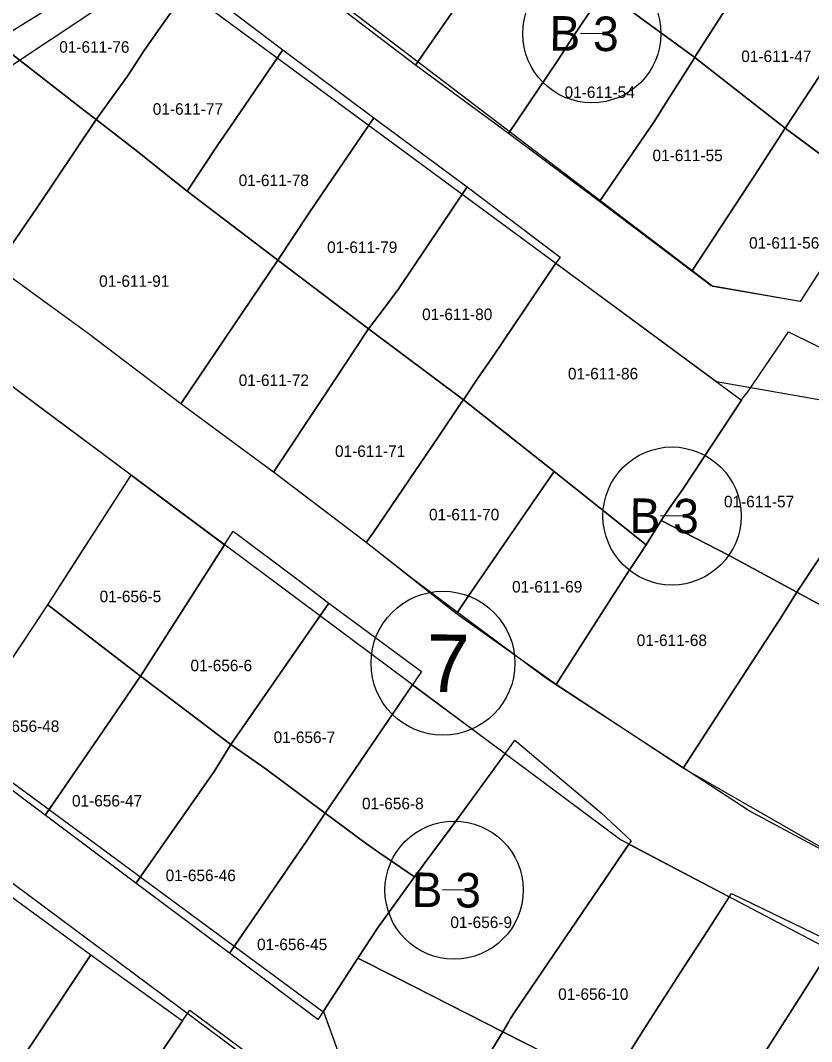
# Model space of a CAD drawing. Extents: x 413946 to 415528, y 4453939 to 4454944.
# Drawn here: x 415253.2 to 415321.9, y 4454255.5 to 4454344.2 of the extents above; entities that cross this region are included whole.
import ezdxf

# ---------------------------------------------------------------- set-up
doc = ezdxf.new("R2010")
doc.units = 0
for name, color, linetype in [('0_KADASTRO', 7, 'Continuous'), ('Level 27', 7, 'Continuous'), ('Level 28', 7, 'Continuous'), ('Level 29', 7, 'Continuous'), ('Level 32', 7, 'Continuous'), ('Level 58', 7, 'Continuous')]:
    doc.layers.add(name, color=color, linetype=linetype)

msp = doc.modelspace()

# ---------------------------------------------------------------- linework, layer by layer
at = {"layer": '0_KADASTRO'}
for p, q in [((415254.887, 4454310.567), (415246.808, 4454316.586)), ((415262.796, 4454304.673), (415254.887, 4454310.567)), ((415257.382, 4454296.277), (415262.796, 4454304.673)), ((415255.54, 4454293.42), (415257.382, 4454296.277)), ((415253.173, 4454289.845), (415255.54, 4454293.42)), ((415251.72, 4454287.65), (415253.173, 4454289.845))]:
    msp.add_line(p, q, dxfattribs=at)
for points in [[(415279.49, 4454346.4), (415282.96, 4454351.53), (415285.11, 4454354.88), (415285.63, 4454355.59), (415287.86, 4454358.8), (415295.818, 4454352.483), (415295.642, 4454352.203), (415292.951, 4454348.21), (415287.47, 4454340.29)], [(415303.84, 4454346.76), (415309.11, 4454354.95), (415309.793, 4454356.011), (415317.644, 4454350.233), (415317.24, 4454349.6), (415311.832, 4454341.132), (415311.723, 4454340.968)], [(415287.47, 4454340.29), (415292.951, 4454348.21), (415295.642, 4454352.203), (415295.818, 4454352.483), (415303.84, 4454346.76), (415301.11, 4454342.71), (415299.81, 4454340.66), (415295.54, 4454334.36)], [(415250.984, 4454342.38), (415264.123, 4454350.547), (415264.2, 4454350.49), (415268.14, 4454347.57), (415265.14, 4454343.31), (415263.86, 4454341.48), (415262.46, 4454339.35), (415259.73, 4454335.58), (415258.68, 4454336.397), (415251.73, 4454341.8)], [(415311.723, 4454340.968), (415311.832, 4454341.132), (415317.24, 4454349.6), (415325.66, 4454344.07), (415319.586, 4454334.814)], [(415259.73, 4454335.58), (415262.46, 4454339.35), (415263.86, 4454341.48), (415265.14, 4454343.31), (415268.14, 4454347.57), (415275.96, 4454341.63), (415271.42, 4454334.96), (415270.31, 4454333.38), (415267.64, 4454329.34), (415265.69, 4454330.906), (415263.32, 4454332.81)], [(415295.54, 4454334.36), (415299.81, 4454340.66), (415301.11, 4454342.71), (415303.84, 4454346.76), (415311.723, 4454340.968), (415309.242, 4454337.05), (415308.171, 4454335.358), (415303.45, 4454328.46)], [(415319.586, 4454334.814), (415325.66, 4454344.07), (415333.74, 4454338.002), (415327.595, 4454328.878)], [(415236.486, 4454333.367), (415250.984, 4454342.38), (415251.73, 4454341.8), (415258.68, 4454336.397), (415259.73, 4454335.58), (415254.57, 4454327.85), (415251.05, 4454322.79)], [(415267.64, 4454329.34), (415270.31, 4454333.38), (415271.42, 4454334.96), (415275.96, 4454341.63), (415283.86, 4454335.71), (415279.33, 4454329.1), (415278.19, 4454327.39), (415275.51, 4454323.37)], [(415303.45, 4454328.46), (415308.171, 4454335.358), (415309.242, 4454337.05), (415311.723, 4454340.968), (415319.586, 4454334.814), (415316.94, 4454330.74), (415315.839, 4454329.056), (415311.48, 4454322.39)], [(415251.05, 4454322.79), (415254.57, 4454327.85), (415259.73, 4454335.58), (415263.32, 4454332.81), (415265.69, 4454330.906), (415267.64, 4454329.34), (415275.51, 4454323.37), (415267.11, 4454310.88), (415259.05, 4454316.98)], [(415275.51, 4454323.37), (415278.19, 4454327.39), (415279.33, 4454329.1), (415283.86, 4454335.71), (415291.95, 4454329.72), (415286.03, 4454320.91), (415284.685, 4454319.115), (415283.398, 4454317.397)], [(415311.48, 4454322.39), (415315.839, 4454329.056), (415316.94, 4454330.74), (415319.586, 4454334.814), (415327.017, 4454329.307), (415320.88, 4454319.76), (415313.139, 4454321.115)], [(415283.398, 4454317.397), (415284.685, 4454319.115), (415286.03, 4454320.91), (415291.95, 4454329.72), (415300.04, 4454323.63), (415299.676, 4454323.091), (415294.16, 4454314.93), (415292.895, 4454313.095), (415291.635, 4454311.237)], [(415267.11, 4454310.88), (415275.51, 4454323.37), (415283.398, 4454317.397), (415283.34, 4454317.32), (415279.387, 4454311.355), (415275.13, 4454304.93)], [(415291.635, 4454311.237), (415292.895, 4454313.095), (415294.16, 4454314.93), (415299.676, 4454323.091), (415315.793, 4454311.211), (415310.69, 4454303.46), (415309.518, 4454301.777), (415308.81, 4454300.76), (415307.5, 4454298.63), (415299.51, 4454305)], [(415275.13, 4454304.93), (415279.387, 4454311.355), (415283.34, 4454317.32), (415283.398, 4454317.397), (415291.635, 4454311.237), (415291.508, 4454311.051), (415289.488, 4454308.071), (415283.79, 4454299.67), (415283.19, 4454298.84), (415280.399, 4454300.949)], [(415308.81, 4454300.76), (415309.518, 4454301.777), (415310.69, 4454303.46), (415315.793, 4454311.211), (415315.93, 4454311.42), (415316.29, 4454311.84), (415319.34, 4454316.35), (415319.86, 4454317.129), (415331.43, 4454311.424), (415331, 4454310.74), (415325.21, 4454301.53), (415322.468, 4454297.361), (415320.6, 4454294.52), (415314.71, 4454297.71)], [(415283.19, 4454298.84), (415283.79, 4454299.67), (415289.488, 4454308.071), (415291.508, 4454311.051), (415291.635, 4454311.237), (415299.51, 4454305), (415297.698, 4454302.363), (415291.97, 4454294.03), (415291.858, 4454293.863), (415291.027, 4454292.629)], [(415320.6, 4454294.52), (415322.468, 4454297.361), (415325.21, 4454301.53), (415330.441, 4454309.851), (415331.25, 4454309.71), (415339.42, 4454305.742), (415334.22, 4454297.87), (415329.34, 4454289.92), (415325.07, 4454292.1)], [(415255.54, 4454293.42), (415262.796, 4454304.673), (415270.891, 4454298.64), (415263.58, 4454287.22)], [(415291.027, 4454292.629), (415291.858, 4454293.863), (415291.97, 4454294.03), (415297.698, 4454302.363), (415299.51, 4454305), (415307.5, 4454298.63), (415306.952, 4454297.803), (415305.85, 4454296.14), (415304.284, 4454293.697), (415300.44, 4454287.7), (415299.68, 4454286.5)], [(415299.68, 4454286.5), (415300.44, 4454287.7), (415304.284, 4454293.697), (415305.85, 4454296.14), (415306.952, 4454297.803), (415307.5, 4454298.63), (415308.81, 4454300.76), (415314.71, 4454297.71), (415320.6, 4454294.52), (415319.2, 4454292.28), (415314.93, 4454285.73), (415310.71, 4454279.23)], [(415263.58, 4454287.22), (415271.64, 4454299.81), (415277.18, 4454295.68), (415279.94, 4454293.57), (415271.45, 4454281.3), (415266.766, 4454284.823)], [(415320.6, 4454294.52), (415325.07, 4454292.1), (415329.34, 4454289.92), (415338.33, 4454285.61), (415336.18, 4454282.22), (415330.607, 4454273.742), (415327.782, 4454269.443), (415310.71, 4454279.23), (415314.93, 4454285.73), (415319.2, 4454292.28)], [(415271.45, 4454281.3), (415279.94, 4454293.57), (415287.996, 4454287.644), (415282.65, 4454279.75), (415279.62, 4454275.32), (415274.5, 4454279.16)], [(415247.479, 4454281.017), (415247.59, 4454281.19), (415251.72, 4454287.65), (415255.54, 4454293.42), (415263.58, 4454287.22), (415259.908, 4454281.854), (415255.45, 4454275.34), (415255.317, 4454275.146)], [(415255.317, 4454275.146), (415255.45, 4454275.34), (415259.908, 4454281.854), (415263.58, 4454287.22), (415266.766, 4454284.823), (415271.45, 4454281.3), (415270, 4454278.94), (415267.298, 4454275.093), (415263.3, 4454269.4), (415263.192, 4454269.246)], [(415279.62, 4454275.32), (415282.65, 4454279.75), (415287.209, 4454286.481), (415295.251, 4454280.499), (415291.25, 4454274.97), (415287.38, 4454269.79), (415284.377, 4454271.85), (415283.21, 4454272.65)], [(415263.192, 4454269.246), (415263.3, 4454269.4), (415267.298, 4454275.093), (415270, 4454278.94), (415271.45, 4454281.3), (415274.5, 4454279.16), (415279.62, 4454275.32), (415278.06, 4454272.98), (415271.48, 4454263.38), (415271.325, 4454263.154)], [(415282.476, 4454262.729), (415283.088, 4454263.666), (415284.18, 4454265.34), (415287.38, 4454269.79), (415291.25, 4454274.97), (415295.83, 4454281.3), (415296.104, 4454281.679), (415303.61, 4454275.36), (415306.211, 4454272.933), (415302.37, 4454267.297), (415296.09, 4454258.08), (415295.736, 4454257.479), (415295.56, 4454257.18), (415295.051, 4454256.336), (415285.79, 4454261.044)], [(415271.325, 4454263.154), (415271.48, 4454263.38), (415278.06, 4454272.98), (415279.62, 4454275.32), (415283.21, 4454272.65), (415284.377, 4454271.85), (415287.38, 4454269.79), (415284.18, 4454265.34), (415283.088, 4454263.666), (415282.476, 4454262.729), (415279.48, 4454258.136), (415279.198, 4454257.705), (415279.008, 4454257.399)], [(415295.051, 4454256.336), (415295.56, 4454257.18), (415295.736, 4454257.479), (415296.09, 4454258.08), (415302.37, 4454267.297), (415306.014, 4454272.644), (415314.717, 4454268.05), (415312.878, 4454265.201), (415310.464, 4454261.463), (415307.59, 4454257.01), (415304.822, 4454252.586), (415304.244, 4454251.662)], [(415243.156, 4454256.804), (415246.32, 4454261.99), (415246.96, 4454262.96), (415251.145, 4454268.96), (415259.282, 4454263.029), (415251.186, 4454250.834), (415248.686, 4454252.697), (415247.612, 4454253.494)], [(415304.244, 4454251.662), (415304.822, 4454252.586), (415307.59, 4454257.01), (415310.464, 4454261.463), (415312.878, 4454265.201), (415314.912, 4454268.352), (415323.84, 4454264.02), (415321.451, 4454260.267), (415316.17, 4454251.97), (415315.25, 4454250.45), (415313.609, 4454247.855), (415313.152, 4454247.133)], [(415313.152, 4454247.133), (415313.609, 4454247.855), (415315.25, 4454250.45), (415316.17, 4454251.97), (415321.451, 4454260.267), (415323.84, 4454264.02), (415332.852, 4454259.512), (415330.56, 4454255.932), (415330.398, 4454255.679), (415324.527, 4454246.511), (415323.88, 4454245.5), (415322.27, 4454242.97), (415322.045, 4454242.612)], [(415251.186, 4454250.834), (415259.282, 4454263.029), (415267.246, 4454257.299), (415259.085, 4454245.177), (415257.83, 4454246.013), (415254.12, 4454248.83)], [(415276.06, 4454244.98), (415280.99, 4454253.98), (415279.48, 4454258.136), (415282.476, 4454262.729), (415285.79, 4454261.044), (415295.051, 4454256.336), (415294.193, 4454254.91), (415289.013, 4454246.311), (415288.734, 4454245.848), (415285.38, 4454240.28)], [(415259.085, 4454245.177), (415267.246, 4454257.299), (415267.61, 4454257.84), (415267.869, 4454258.225), (415275.83, 4454252.31), (415272.02, 4454246.28), (415271.746, 4454245.852), (415267.71, 4454239.53), (415266.426, 4454240.306), (415265.99, 4454240.57), (415262.099, 4454243.166)], [(415284.811, 4454239.222), (415285.38, 4454240.28), (415288.734, 4454245.848), (415289.013, 4454246.311), (415294.193, 4454254.91), (415295.051, 4454256.336), (415304.244, 4454251.662), (415303.155, 4454249.922), (415302.996, 4454249.667), (415297.146, 4454240.317), (415294.07, 4454235.4), (415293.654, 4454234.735)]]:
    msp.add_lwpolyline(points, close=True, dxfattribs=at)
at = {"layer": 'Level 27'}
msp.add_line((415313.299, 4454321.085), (415271.195, 4454353.137), dxfattribs=at)
for points in [[(415264.984, 4454348.669), (415274.805, 4454341.419), (415313.615, 4454312.821), (415331.254, 4454309.711), (415373.854, 4454288.964), (415353.123, 4454256.024)], [(415287.33, 4454295.591), (415283.19, 4454298.84), (415275.13, 4454304.93), (415267.11, 4454310.88), (415259.05, 4454316.98), (415251.05, 4454322.79), (415242.253, 4454329.179)], [(415298.557, 4454287.228), (415286.668, 4454296.084)], [(415228.931, 4454286.755), (415273.507, 4454253.618), (415256.906, 4454227.197)], [(415348, 4454258.589), (415316.463, 4454275.52), (415299.321, 4454286.699), (415298.557, 4454287.228)]]:
    msp.add_lwpolyline(points, dxfattribs=at)
at = {"layer": 'Level 28'}
for points in [[(415242.176, 4454333.483), (415264.984, 4454348.669)], [(415330.845, 4454335.266), (415320.876, 4454319.757), (415313.299, 4454321.085)]]:
    msp.add_lwpolyline(points, dxfattribs=at)
at = {"layer": 'Level 29'}
msp.add_lwpolyline([(415232.242, 4454327.688), (415238.632, 4454322.678), (415305.277, 4454273.024), (415348.994, 4454250.006), (415329.113, 4454217.728), (415276.059, 4454244.982), (415280.991, 4454253.982), (415279.542, 4454257.977), (415222.956, 4454299.737), (415209.749, 4454309.823)], dxfattribs=at)
at = {"layer": 'Level 32'}
for p, q in [((415303.791, 4454343.019), (415301.791, 4454343.04)), ((415310.754, 4454301.126), (415308.754, 4454301.146)), ((415291.824, 4454268.634), (415289.824, 4454268.654))]:
    msp.add_line(p, q, dxfattribs=at)
for centre in [(415302.791, 4454343.03), (415309.754, 4454301.136), (415290.824, 4454268.644)]:
    msp.add_circle(centre, 6, dxfattribs=at)
at = {"layer": 'Level 58'}
msp.add_circle((415289.862, 4454288.347), 6.25, dxfattribs=at)

# ---------------------------------------------------------------- texts
at = {"layer": '0_KADASTRO'}
for s, p in [('01-611-76', (415256.536, 4454341.375)), ('01-611-47', (415315.764, 4454340.568)), ('01-611-54', (415300.422, 4454337.447)), ('01-611-77', (415264.661, 4454335.99)), ('01-611-55', (415308.058, 4454331.958)), ('01-611-78', (415272.12, 4454329.793)), ('01-611-79', (415279.799, 4454323.983)), ('01-611-56', (415316.446, 4454324.358)), ('01-611-91', (415260.001, 4454321.042)), ('01-611-80', (415288.049, 4454318.155)), ('01-611-86', (415300.714, 4454313)), ('01-611-72', (415272.124, 4454312.434)), ('01-611-71', (415280.487, 4454306.269)), ('01-611-57', (415314.263, 4454301.89)), ('01-611-70', (415288.652, 4454300.759)), ('01-611-69', (415295.863, 4454294.492)), ('01-656-5', (415260.042, 4454293.651)), ('01-611-68', (415306.691, 4454289.843)), ('01-656-6', (415267.934, 4454287.655)), ('01-656-48', (415250.448, 4454282.377)), ('01-656-7', (415275.153, 4454281.418)), ('01-656-47', (415257.644, 4454275.901)), ('01-656-8', (415282.829, 4454275.661)), ('01-656-46', (415265.776, 4454269.424)), ('01-656-9', (415290.505, 4454265.347)), ('01-656-45', (415273.716, 4454263.428)), ('01-656-10', (415299.866, 4454259.11))]:
    msp.add_text(s, height=1, dxfattribs=at).set_placement(p)
at = {"layer": 'Level 32'}
for p in [(415299.091, 4454341.567), (415306.055, 4454299.674), (415287.125, 4454267.182)]:
    msp.add_text('B 3', height=3, rotation=359.4141, dxfattribs=at).set_placement(p)
at = {"layer": 'Level 58'}
msp.add_text('7', height=5, rotation=359.4141, dxfattribs=at).set_placement((415288.419, 4454285.862))

doc.saveas('drawing.dxf')
